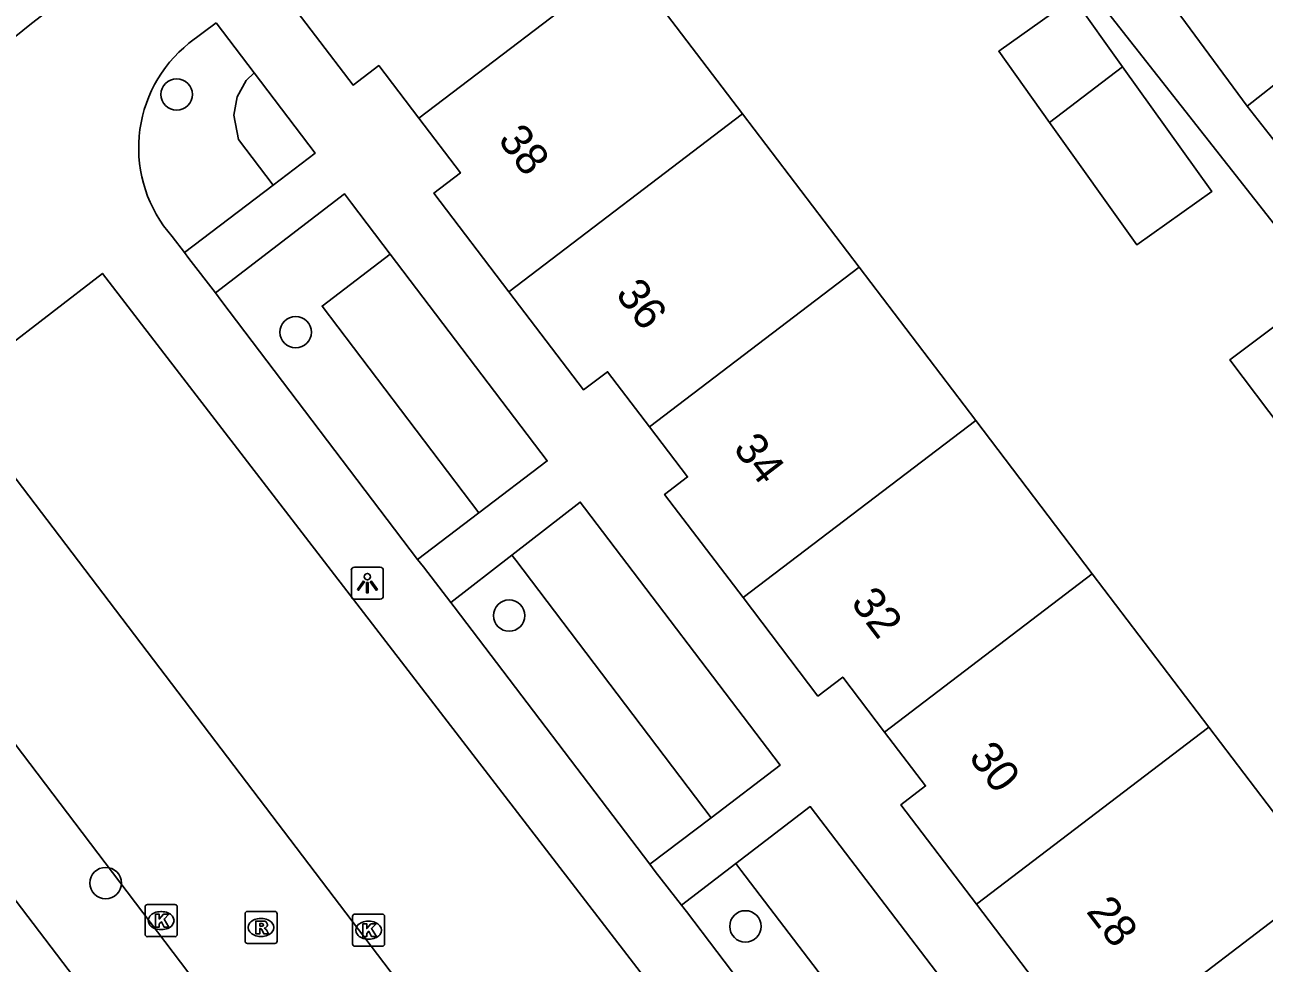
# Model space of a CAD drawing. Extents: x 160037 to 160839, y 385326 to 386441.
# Drawn here: x 160425.73 to 160464.33, y 385677.75 to 385706.97 of the extents above; entities that cross this region are included whole.
import ezdxf

# ---------------------------------------------------------------- set-up
doc = ezdxf.new("R2010")
doc.units = 0
for name, color, linetype in [('IMGEO_Boom', 7, 'Continuous'), ('IMGEO_Groenvoorziening', 7, 'Continuous'), ('IMGEO_Haag', 7, 'Continuous'), ('IMGEO_Kolk', 7, 'Continuous'), ('IMGEO_Lichtpunt', 7, 'Continuous'), ('IMGEO_Pand', 7, 'Continuous'), ('IMGEO_Pand_nummerreeks', 7, 'Continuous'), ('IMGEO_Rijbaan_lokaal_open', 7, 'Continuous'), ('IMGEO_Rioolput', 7, 'Continuous'), ('IMGEO_Voetpad_open', 7, 'Continuous')]:
    doc.layers.add(name, color=color, linetype=linetype)

msp = doc.modelspace()

# ---------------------------------------------------------------- linework, layer by layer
at = {"layer": 'IMGEO_Boom'}
for centre in [(160430.457, 385704.799), (160434.164, 385697.398), (160440.814, 385688.573), (160428.246, 385680.244), (160448.174, 385678.896)]:
    msp.add_circle(centre, 0.489, dxfattribs=at)
at = {"layer": 'IMGEO_Groenvoorziening'}
msp.add_lwpolyline([(160447.876, 385680.855), (160448.034, 385680.648), (160450.875, 385676.922)], dxfattribs=at)
at = {"layer": 'IMGEO_Haag'}
for points in [[(160433.46, 385701.976), (160432.385, 385703.399), (160432.242, 385704.154), (160432.346, 385704.724), (160432.62, 385705.233), (160432.872, 385705.471)], [(160437.112, 385699.825), (160434.987, 385698.21), (160439.874, 385691.774)], [(160440.896, 385690.453), (160441.017, 385690.297), (160447.104, 385682.281)]]:
    msp.add_lwpolyline(points, dxfattribs=at)
at = {"layer": 'IMGEO_Kolk'}
for p, q in [((160429.473, 385678.65), (160429.473, 385679.502)), ((160429.548, 385679.576), (160430.4, 385679.576)), ((160429.961, 385679.356), (160429.986, 385679.356)), ((160430.474, 385679.502), (160430.474, 385678.65)), ((160436.009, 385679.278), (160436.861, 385679.278)), ((160435.934, 385678.352), (160435.934, 385679.204)), ((160436.422, 385679.058), (160436.447, 385679.058)), ((160436.935, 385679.204), (160436.935, 385678.352)), ((160430.4, 385678.576), (160429.548, 385678.576)), ((160429.984, 385678.796), (160429.959, 385678.796)), ((160436.445, 385678.498), (160436.42, 385678.498)), ((160436.861, 385678.278), (160436.009, 385678.278))]:
    msp.add_line(p, q, dxfattribs=at)
for points in [[(160429.473, 385678.65), (160429.473, 385679.502)], [(160429.548, 385679.576), (160430.4, 385679.576)], [(160429.794, 385679.276), (160429.917, 385679.276), (160429.917, 385679.125), (160430.047, 385679.276), (160430.211, 385679.276), (160430.065, 385679.125), (160430.218, 385678.876), (160430.066, 385678.876), (160429.981, 385679.04), (160429.917, 385678.973), (160429.917, 385678.876), (160429.794, 385678.876), (160429.794, 385679.276)], [(160430.474, 385679.502), (160430.474, 385678.65)], [(160436.009, 385679.278), (160436.861, 385679.278)], [(160435.934, 385678.352), (160435.934, 385679.204)], [(160436.255, 385678.978), (160436.378, 385678.978), (160436.378, 385678.827), (160436.508, 385678.978), (160436.672, 385678.978), (160436.526, 385678.827), (160436.679, 385678.578), (160436.527, 385678.578), (160436.442, 385678.742), (160436.378, 385678.675), (160436.378, 385678.578), (160436.255, 385678.578), (160436.255, 385678.978)], [(160436.935, 385679.204), (160436.935, 385678.352)], [(160430.4, 385678.576), (160429.548, 385678.576)], [(160436.861, 385678.278), (160436.009, 385678.278)]]:
    msp.add_lwpolyline(points, dxfattribs=at)
for centre, start, end in [((160429.55, 385679.5), 91.552, 178.448), ((160429.55, 385679.5), 91.552, 178.448), ((160430.398, 385679.5), 1.552, 88.448), ((160430.398, 385679.5), 1.552, 88.448), ((160436.011, 385679.202), 91.552, 178.448), ((160436.011, 385679.202), 91.552, 178.448), ((160436.859, 385679.202), 1.552, 88.448), ((160436.859, 385679.202), 1.552, 88.448), ((160429.55, 385678.652), 181.552, 268.448), ((160429.55, 385678.652), 181.552, 268.448), ((160430.398, 385678.652), 271.552, 358.448), ((160430.398, 385678.652), 271.552, 358.448), ((160436.011, 385678.354), 181.552, 268.448), ((160436.011, 385678.354), 181.552, 268.448), ((160436.859, 385678.354), 271.552, 358.448), ((160436.859, 385678.354), 271.552, 358.448)]:
    msp.add_arc(centre, 0.0765, start, end, dxfattribs=at)
for centre, major_axis, ratio, start_param, end_param in [((160429.96, 385679.076), (-0.387, 0.002), 0.722429, 4.712389, 7.853982), ((160429.985, 385679.076), (-0.39, 0.002), 0.717154, 1.570796, 4.712389), ((160436.421, 385678.778), (-0.387, 0.002), 0.722429, 4.712389, 7.853982), ((160436.446, 385678.778), (-0.39, 0.002), 0.717154, 1.570796, 4.712389)]:
    msp.add_ellipse(centre, major_axis=major_axis, ratio=ratio, start_param=start_param, end_param=end_param, dxfattribs=at)
at = {"layer": 'IMGEO_Lichtpunt'}
for p, q in [((160436.8, 385690.082), (160435.992, 385690.082)), ((160436.8, 385690.082), (160435.992, 385690.082)), ((160435.898, 385689.987), (160435.898, 385689.18)), ((160435.898, 385689.987), (160435.898, 385689.18)), ((160436.894, 385689.18), (160436.894, 385689.987)), ((160436.894, 385689.18), (160436.894, 385689.987)), ((160435.992, 385689.086), (160436.8, 385689.086)), ((160435.992, 385689.086), (160436.8, 385689.086))]:
    msp.add_line(p, q, dxfattribs=at)
for points in [[(160436.272, 385689.651), (160436.311, 385689.623), (160436.123, 385689.361), (160436.085, 385689.388), (160436.272, 385689.651)], [(160436.484, 385689.623), (160436.522, 385689.65), (160436.709, 385689.388), (160436.67, 385689.36), (160436.484, 385689.623)], [(160436.374, 385689.603), (160436.421, 385689.603), (160436.421, 385689.281), (160436.374, 385689.281), (160436.374, 385689.603)]]:
    msp.add_lwpolyline(points, dxfattribs=at)
msp.add_circle((160436.397, 385689.785), 0.0994, dxfattribs=at)
for centre, start, end in [((160435.992, 385689.987), 90, 180), ((160435.992, 385689.987), 90, 180), ((160436.8, 385689.987), 0, 90), ((160436.8, 385689.987), 0, 90), ((160435.992, 385689.18), 180, 270), ((160435.992, 385689.18), 180, 270), ((160436.8, 385689.18), 270, 0), ((160436.8, 385689.18), 270, 360)]:
    msp.add_arc(centre, 0.0946, start, end, dxfattribs=at)
at = {"layer": 'IMGEO_Pand'}
for points in [[(160444.446, 385708.971), (160437.999, 385704.064)], [(160444.446, 385708.971), (160448.079, 385704.196)], [(160437.999, 385704.064), (160436.754, 385705.701), (160435.955, 385705.093), (160433.61, 385708.175), (160434.127, 385708.568), (160434.085, 385708.897)], [(160457.643, 385703.932), (160456.062, 385706.145), (160458.39, 385707.808), (160459.92, 385705.665)], [(160463.8, 385704.437), (160466.439, 385706.513), (160468.076, 385704.433)], [(160459.92, 385705.665), (160462.697, 385701.777), (160460.37, 385700.115), (160457.643, 385703.932)], [(160459.92, 385705.665), (160457.643, 385703.932)], [(160465.399, 385702.404), (160463.8, 385704.437)], [(160440.806, 385698.658), (160438.469, 385701.729), (160439.297, 385702.359), (160437.999, 385704.064)], [(160440.806, 385698.658), (160448.079, 385704.196)], [(160448.079, 385704.196), (160451.713, 385699.42)], [(160445.184, 385694.452), (160451.713, 385699.42)], [(160451.713, 385699.42), (160455.346, 385694.646)], [(160445.184, 385694.452), (160443.88, 385696.166), (160443.134, 385695.598), (160440.806, 385698.658)], [(160464.89, 385694.374), (160463.265, 385696.538), (160466.219, 385698.757)], [(160448.103, 385689.132), (160445.657, 385692.347), (160446.372, 385692.891), (160445.184, 385694.452)], [(160455.346, 385694.646), (160448.103, 385689.132)], [(160455.346, 385694.646), (160458.978, 385689.872)], [(160458.978, 385689.872), (160452.508, 385684.945)], [(160458.978, 385689.872), (160462.612, 385685.096)], [(160452.508, 385684.945), (160451.206, 385686.657), (160450.434, 385686.069), (160448.103, 385689.132)], [(160462.612, 385685.096), (160455.372, 385679.585)], [(160462.612, 385685.096), (160466.245, 385680.321)], [(160455.372, 385679.585), (160453.015, 385682.683), (160453.784, 385683.268), (160452.508, 385684.945)], [(160459.79, 385675.408), (160466.245, 385680.321)], [(160459.79, 385675.408), (160458.527, 385677.068), (160457.742, 385676.471), (160455.372, 385679.585)]]:
    msp.add_lwpolyline(points, dxfattribs=at)
at = {"layer": 'IMGEO_Rijbaan_lokaal_open'}
for points in [[(160423.388, 385704.97), (160425.94, 385707.013), (160431.215, 385711.065)], [(160442.717, 385661.759), (160442.338, 385662.317), (160437.576, 385668.655), (160432.206, 385675.638), (160423.074, 385687.666), (160416.691, 385696.314)], [(160423.373, 385695.552), (160423.507, 385695.375), (160449.317, 385661.443)]]:
    msp.add_lwpolyline(points, dxfattribs=at)
at = {"layer": 'IMGEO_Rioolput'}
for p, q in [((160432.586, 385678.437), (160432.586, 385679.289)), ((160432.661, 385679.363), (160433.513, 385679.363)), ((160433.587, 385679.289), (160433.587, 385678.437)), ((160433.074, 385679.143), (160433.099, 385679.143)), ((160433.097, 385678.583), (160433.072, 385678.583)), ((160433.513, 385678.363), (160432.661, 385678.363))]:
    msp.add_line(p, q, dxfattribs=at)
for points in [[(160432.586, 385678.437), (160432.586, 385679.289)], [(160432.661, 385679.363), (160433.513, 385679.363)], [(160433.587, 385679.289), (160433.587, 385678.437)], [(160433.175, 385679.061), (160432.923, 385679.063), (160432.923, 385678.663)], [(160433.101, 385678.982), (160433.047, 385678.982), (160433.047, 385678.901)], [(160433.047, 385678.901), (160433.099, 385678.901)], [(160432.923, 385678.663), (160433.047, 385678.663), (160433.047, 385678.825), (160433.058, 385678.825)], [(160433.105, 385678.796), (160433.176, 385678.663), (160433.316, 385678.663), (160433.251, 385678.789)], [(160433.513, 385678.363), (160432.661, 385678.363)]]:
    msp.add_lwpolyline(points, dxfattribs=at)
for centre, radius, start, end in [((160432.663, 385679.287), 0.0765, 91.552, 178.448), ((160432.663, 385679.287), 0.0765, 91.552, 178.448), ((160433.511, 385679.287), 0.0765, 1.552, 88.448), ((160433.511, 385679.287), 0.0765, 1.552, 88.448), ((160433.083, 385679.09), 0.19, 274.7715, 282.9687), ((160433.107, 385678.886), 0.0964, 77.0061, 93.1865), ((160433.121, 385678.943), 0.0378, 276.6634, 79.6772), ((160433.174, 385678.951), 0.109, 350.3612, 89.416), ((160433.172, 385678.951), 0.112, 277.5842, 350.9817), ((160433.156, 385678.736), 0.108, 29.5134, 73.7905), ((160433.057, 385678.772), 0.0533, 26.0293, 88.6989), ((160432.663, 385678.439), 0.0765, 181.552, 268.448), ((160432.663, 385678.439), 0.0765, 181.552, 268.448), ((160433.511, 385678.439), 0.0765, 271.552, 358.448), ((160433.511, 385678.439), 0.0765, 271.552, 358.448)]:
    msp.add_arc(centre, radius, start, end, dxfattribs=at)
for centre, major_axis, ratio, start_param, end_param in [((160433.073, 385678.863), (-0.387, 0.002), 0.722429, 4.712389, 7.853982), ((160433.098, 385678.863), (-0.39, 0.002), 0.717154, 1.570796, 4.712389)]:
    msp.add_ellipse(centre, major_axis=major_axis, ratio=ratio, start_param=start_param, end_param=end_param, dxfattribs=at)
at = {"layer": 'IMGEO_Voetpad_open'}
for points in [[(160440.882, 385659.407), (160407.478, 385703.294), (160463, 385745.517)], [(160466.219, 385698.757), (160456.543, 385711.069)], [(160459.498, 385710.288), (160463.8, 385704.437)], [(160431.683, 385707.035), (160430.84, 385706.394)], [(160431.683, 385707.035), (160432.872, 385705.471)], [(160432.872, 385705.471), (160434.771, 385702.971), (160433.46, 385701.976)], [(160433.46, 385701.976), (160430.698, 385699.879)], [(160431.663, 385698.618), (160435.686, 385701.702), (160435.903, 385701.417), (160437.112, 385699.825)], [(160430.316, 385700.382), (160430.698, 385699.879)], [(160430.698, 385699.879), (160430.837, 385699.696), (160431.663, 385698.618)], [(160437.112, 385699.825), (160442, 385693.388), (160439.874, 385691.774)], [(160454.315, 385665.255), (160428.146, 385699.228), (160423.373, 385695.552)], [(160431.663, 385698.618), (160431.867, 385698.352), (160437.963, 385690.323)], [(160440.896, 385690.453), (160443.027, 385692.108), (160443.164, 385691.927), (160449.251, 385683.911), (160447.104, 385682.281)], [(160439.874, 385691.774), (160437.963, 385690.323)], [(160439, 385688.982), (160440.896, 385690.453)], [(160437.963, 385690.323), (160438.141, 385690.089), (160439, 385688.982)], [(160439, 385688.982), (160439.106, 385688.846), (160445.194, 385680.83)], [(160447.876, 385680.855), (160450.192, 385682.624), (160450.355, 385682.41), (160456.599, 385674.234), (160454.273, 385672.467)], [(160447.104, 385682.281), (160445.194, 385680.83)], [(160445.194, 385680.83), (160445.366, 385680.603), (160446.181, 385679.561)], [(160446.181, 385679.561), (160447.876, 385680.855)], [(160446.181, 385679.561), (160446.338, 385679.36), (160449.174, 385675.625)]]:
    msp.add_lwpolyline(points, dxfattribs=at)
msp.add_arc((160433.442, 385703.138), 4.168, 128.6315, 221.406, dxfattribs=at)

# ---------------------------------------------------------------- texts
at = {"layer": 'IMGEO_Pand_nummerreeks'}
for s, p in [('38', (160440.439, 385703.379)), ('36', (160444.102, 385698.576)), ('34', (160447.768, 385693.771)), ('32', (160451.431, 385688.969)), ('30', (160455.101, 385684.16)), ('28', (160458.766, 385679.355))]:
    msp.add_text(s, height=1, rotation=307.3382, dxfattribs=at).set_placement(p)

doc.saveas('drawing.dxf')
